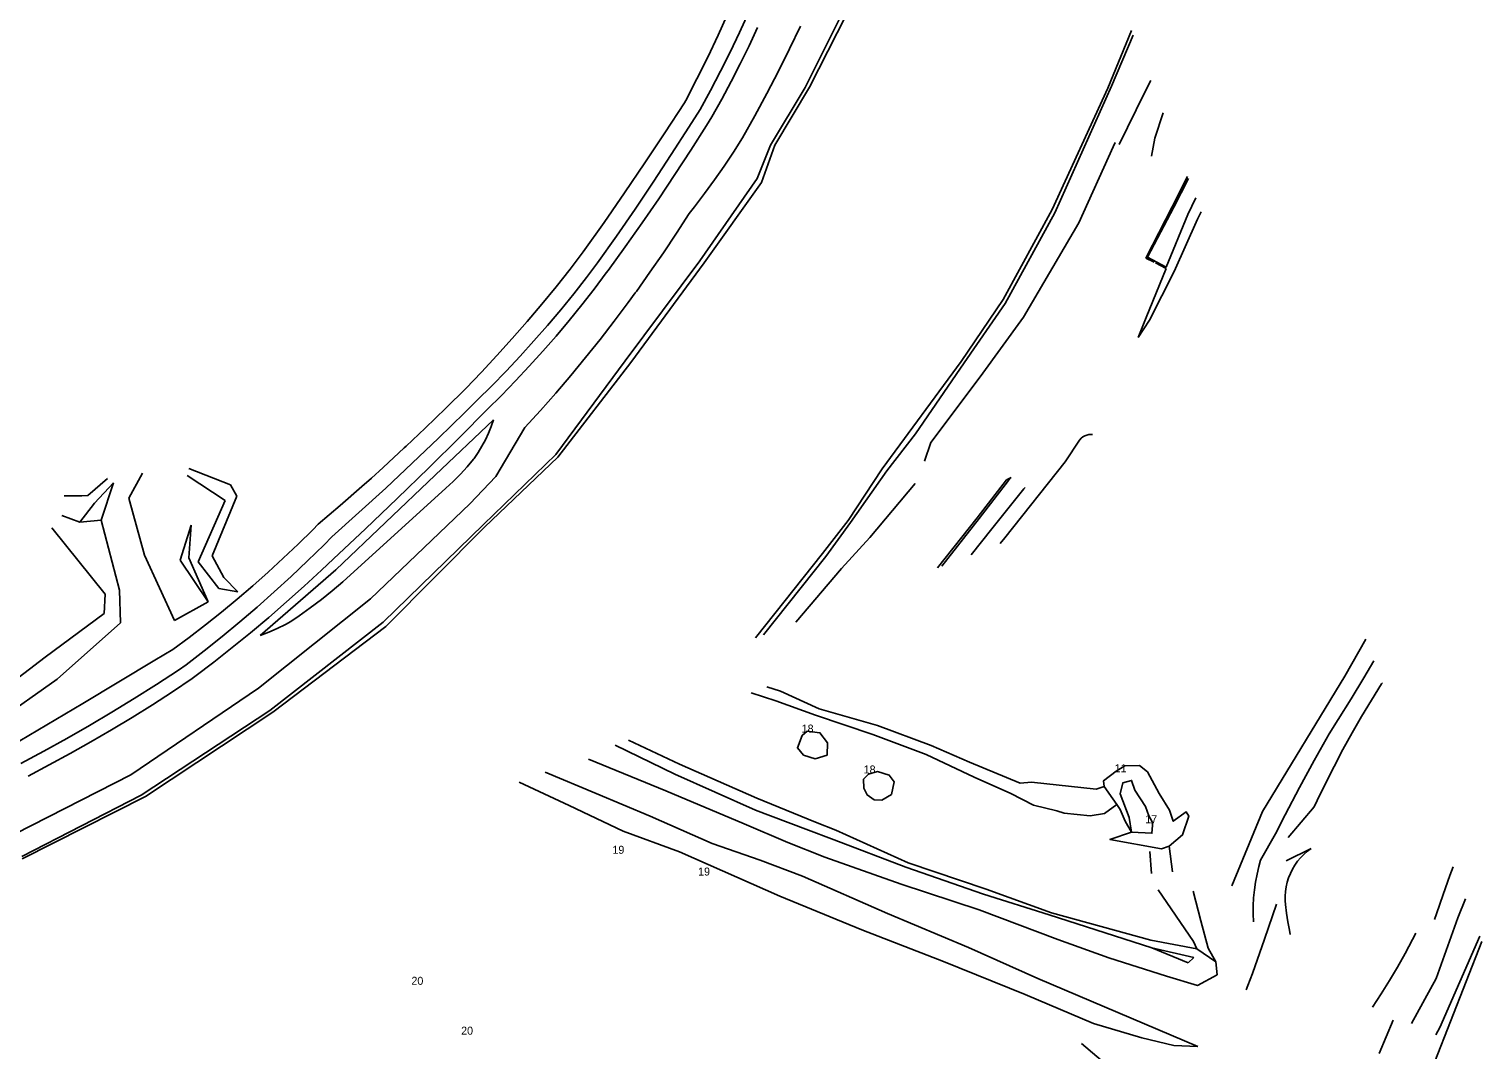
# Model space of a CAD drawing. Extents: x -540150 to -533593, y -1185082 to -1180066.
# Drawn here: x -535939.4 to -535621.7, y -1180434 to -1180210.7 of the extents above; entities that cross this region are included whole.
import ezdxf

# ---------------------------------------------------------------- set-up
doc = ezdxf.new("R2010")
doc.units = 0
doc.layers.add('Vrstva 14', color=7, linetype='Continuous')

msp = doc.modelspace()

# ---------------------------------------------------------------- linework, layer by layer
at = {"layer": 'Vrstva 14'}
for p, q in [((-535769.65, -1180223.47), (-535757.05, -1180198.24)), ((-535768.7, -1180223.37), (-535755.77, -1180197.88)), ((-535788.7, -1180212.01), (-535786.5, -1180207.17)), ((-535784.04, -1180211.46), (-535782.06, -1180207.17)), ((-535781.93, -1180214.35), (-535780.07, -1180210.37)), ((-535773.07, -1180215), (-535770.66, -1180210.04)), ((-535698.3, -1180211.01), (-535703.47, -1180223.62)), ((-535790.98, -1180216.81), (-535788.7, -1180212.01)), ((-535775.54, -1180219.93), (-535773.07, -1180215)), ((-535702.7, -1180223.21), (-535697.92, -1180212.03)), ((-535793.33, -1180221.58), (-535790.98, -1180216.81)), ((-535778.09, -1180224.82), (-535775.54, -1180219.93)), ((-535795.76, -1180226.31), (-535793.33, -1180221.58)), ((-535777.22, -1180236.1), (-535769.65, -1180223.47)), ((-535776.3, -1180236.08), (-535768.7, -1180223.37)), ((-535703.47, -1180223.62), (-535715.65, -1180250.18)), ((-535715.08, -1180250.89), (-535702.7, -1180223.21)), ((-535694.11, -1180221.91), (-535695.46, -1180224.64)), ((-535800.36, -1180233.41), (-535796.07, -1180226.8)), ((-535796.07, -1180226.8), (-535795.76, -1180226.31)), ((-535780.71, -1180229.67), (-535778.09, -1180224.82)), ((-535695.46, -1180224.64), (-535701.03, -1180235.97)), ((-535795.09, -1180232.13), (-535792.67, -1180228.26)), ((-535791.25, -1180231.77), (-535790.08, -1180229.88)), ((-535783.4, -1180234.48), (-535780.71, -1180229.67)), ((-535693.18, -1180234.58), (-535691.39, -1180228.99)), ((-535804.72, -1180239.99), (-535800.36, -1180233.41)), ((-535798.95, -1180238.16), (-535795.09, -1180232.13)), ((-535794.67, -1180237.17), (-535791.25, -1180231.77)), ((-535798.16, -1180242.53), (-535794.67, -1180237.17)), ((-535780.19, -1180243.36), (-535777.22, -1180236.1)), ((-535779.23, -1180244.24), (-535776.3, -1180236.08)), ((-535709.84, -1180253.06), (-535702.3, -1180236.44)), ((-535702.3, -1180236.44), (-535701.89, -1180235.52)), ((-535693.96, -1180238.47), (-535693.18, -1180234.58)), ((-535809.15, -1180246.51), (-535804.72, -1180239.99)), ((-535802.88, -1180244.16), (-535798.95, -1180238.16)), ((-535801.71, -1180247.84), (-535798.16, -1180242.53)), ((-535792.71, -1180261.37), (-535780.19, -1180243.36)), ((-535686.03, -1180242.93), (-535689.45, -1180249.61)), ((-535689.07, -1180249.65), (-535685.86, -1180243.37)), ((-535813.65, -1180253), (-535809.15, -1180246.51)), ((-535806.88, -1180250.1), (-535802.88, -1180244.16)), ((-535791.76, -1180261.79), (-535779.23, -1180244.24)), ((-535805.34, -1180253.11), (-535801.71, -1180247.84)), ((-535689.45, -1180249.61), (-535695.15, -1180260.77)), ((-535694.83, -1180260.61), (-535689.07, -1180249.65)), ((-535684.24, -1180247.59), (-535685.97, -1180251.27)), ((-535818.21, -1180259.43), (-535813.65, -1180253)), ((-535810.95, -1180256.01), (-535806.88, -1180250.1)), ((-535809.02, -1180258.33), (-535805.34, -1180253.11)), ((-535797.83, -1180255.34), (-535795.05, -1180251.01)), ((-535715.65, -1180250.18), (-535726.37, -1180269.84)), ((-535725.97, -1180270.71), (-535715.08, -1180250.89)), ((-535721.94, -1180273.73), (-535709.84, -1180253.06)), ((-535685.97, -1180251.27), (-535690.76, -1180262.75)), ((-535683.86, -1180252.28), (-535688.97, -1180263.69)), ((-535683.05, -1180250.69), (-535683.86, -1180252.28)), ((-535815.08, -1180261.86), (-535810.95, -1180256.01)), ((-535800.69, -1180259.63), (-535797.83, -1180255.34)), ((-535821.08, -1180263.18), (-535818.21, -1180259.43)), ((-535812.78, -1180263.5), (-535809.02, -1180258.33)), ((-535809.06, -1180283.28), (-535792.71, -1180261.37)), ((-535807.8, -1180283.64), (-535791.76, -1180261.79)), ((-535803.61, -1180263.87), (-535800.69, -1180259.63)), ((-535695.15, -1180260.77), (-535693.35, -1180261.7)), ((-535690.76, -1180262.75), (-535694.83, -1180260.61)), ((-535693.07, -1180261.82), (-535690.76, -1180263.08)), ((-535806.59, -1180268.06), (-535803.61, -1180263.87)), ((-535695.1, -1180273.8), (-535690.76, -1180263.08)), ((-535688.97, -1180263.69), (-535694.41, -1180274.37)), ((-535818.53, -1180271.04), (-535815.82, -1180267.56)), ((-535830.5, -1180274.68), (-535827.29, -1180270.9)), ((-535811.42, -1180274.58), (-535808.39, -1180270.52)), ((-535726.37, -1180269.84), (-535735.58, -1180283.39)), ((-535734.88, -1180283.67), (-535725.97, -1180270.71)), ((-535814.52, -1180278.58), (-535811.42, -1180274.58)), ((-535731.44, -1180286.75), (-535721.94, -1180273.73)), ((-535696.89, -1180278.16), (-535695.1, -1180273.8)), ((-535694.41, -1180274.37), (-535696.89, -1180278.16)), ((-535828.98, -1180278.9), (-535826.02, -1180275.51)), ((-535827.04, -1180281.17), (-535824.14, -1180277.84)), ((-535817.68, -1180282.54), (-535814.52, -1180278.58)), ((-535824.2, -1180303.74), (-535809.06, -1180283.28)), ((-535823.78, -1180304.31), (-535807.8, -1180283.64)), ((-535820.91, -1180286.44), (-535817.68, -1180282.54)), ((-535735.58, -1180283.39), (-535752.81, -1180306.88)), ((-535745.53, -1180299.26), (-535734.88, -1180283.67)), ((-535824.19, -1180290.3), (-535820.91, -1180286.44)), ((-535742.21, -1180301.14), (-535731.44, -1180286.75)), ((-535848.25, -1180293.62), (-535843.9, -1180289.28)), ((-535827.54, -1180294.1), (-535824.19, -1180290.3)), ((-535852.77, -1180297.99), (-535848.25, -1180293.62)), ((-535845.21, -1180299.93), (-535839.23, -1180293.92)), ((-535844.16, -1180294.61), (-535841.43, -1180291.89)), ((-535830.95, -1180297.84), (-535827.54, -1180294.1)), ((-535837.8, -1180296.16), (-535850.62, -1180308.26)), ((-535849.85, -1180300.16), (-535844.16, -1180294.61)), ((-535856.94, -1180301.94), (-535852.77, -1180297.99)), ((-535855.6, -1180305.65), (-535849.85, -1180300.16)), ((-535852, -1180306.64), (-535845.21, -1180299.93)), ((-535837.32, -1180308.55), (-535830.95, -1180297.84)), ((-535751.82, -1180307.31), (-535745.53, -1180299.26)), ((-535709.68, -1180300.64), (-535712.84, -1180305.32)), ((-535861.97, -1180306.58), (-535857.34, -1180302.31)), ((-535857.34, -1180302.31), (-535856.94, -1180301.94)), ((-535840, -1180319.05), (-535824.2, -1180303.74)), ((-535743.55, -1180305.17), (-535742.21, -1180301.14)), ((-535895.37, -1180310.39), (-535904.43, -1180306.82)), ((-535861.39, -1180311.08), (-535855.6, -1180305.65)), ((-535858.9, -1180313.36), (-535852, -1180306.64)), ((-535839.78, -1180319.66), (-535823.78, -1180304.31)), ((-535752.81, -1180306.88), (-535760.26, -1180318.21)), ((-535712.84, -1180305.32), (-535726.02, -1180321.95)), ((-535922.21, -1180308.98), (-535926.54, -1180312.71)), ((-535925.07, -1180314.41), (-535920.95, -1180309.98)), ((-535920.95, -1180309.98), (-535923.65, -1180318.11)), ((-535917.56, -1180313.28), (-535914.57, -1180307.82)), ((-535904.83, -1180308.36), (-535896.51, -1180313.84)), ((-535850.62, -1180308.26), (-535872.33, -1180328.97)), ((-535842.97, -1180314.52), (-535837.32, -1180308.55)), ((-535759.73, -1180318.61), (-535751.82, -1180307.31)), ((-535755.54, -1180321.89), (-535745.65, -1180310.06)), ((-535725.68, -1180309.3), (-535732.05, -1180317.59)), ((-535731.65, -1180317.74), (-535725.23, -1180309.4)), ((-535724.65, -1180308.77), (-535725.68, -1180309.3)), ((-535725.23, -1180309.4), (-535724.65, -1180308.77)), ((-535914.18, -1180325.8), (-535917.56, -1180313.28)), ((-535899.34, -1180325.88), (-535893.97, -1180312.88)), ((-535893.97, -1180312.88), (-535895.37, -1180310.39)), ((-535871.39, -1180314.92), (-535866.65, -1180310.78)), ((-535870.8, -1180331.63), (-535848.22, -1180311.13)), ((-535867.25, -1180316.46), (-535861.39, -1180311.08)), ((-535865.83, -1180319.99), (-535858.9, -1180313.36)), ((-535728.84, -1180319.98), (-535721.83, -1180311.27)), ((-535721.83, -1180311.27), (-535721.58, -1180310.98)), ((-535928.31, -1180318.58), (-535925.07, -1180314.41)), ((-535896.51, -1180313.84), (-535902.42, -1180327.25)), ((-535876.18, -1180319), (-535871.39, -1180314.92)), ((-535873.16, -1180321.77), (-535867.25, -1180316.46)), ((-535864.74, -1180335.35), (-535842.97, -1180314.52)), ((-535922.77, -1180334.31), (-535934.43, -1180319.8)), ((-535932.26, -1180317.09), (-535928.31, -1180318.58)), ((-535923.65, -1180318.11), (-535928.31, -1180318.58)), ((-535923.65, -1180318.11), (-535919.64, -1180333.43)), ((-535903.96, -1180319.2), (-535906.36, -1180326.85)), ((-535904.42, -1180326.35), (-535903.96, -1180319.2)), ((-535861.99, -1180340.43), (-535840, -1180319.05)), ((-535861.37, -1180341.36), (-535839.78, -1180319.66)), ((-535760.26, -1180318.21), (-535765.86, -1180325.43)), ((-535765.15, -1180326.03), (-535759.73, -1180318.61)), ((-535732.05, -1180317.59), (-535740.72, -1180328.51)), ((-535739.82, -1180328.16), (-535731.65, -1180317.74)), ((-535874.89, -1180323.5), (-535873.16, -1180321.77)), ((-535872.82, -1180326.55), (-535865.83, -1180319.99)), ((-535761.74, -1180328.69), (-535755.54, -1180321.89)), ((-535733.34, -1180325.67), (-535728.84, -1180319.98)), ((-535726.02, -1180321.95), (-535727.05, -1180323.25)), ((-535907.57, -1180340.07), (-535914.18, -1180325.8)), ((-535896.77, -1180330.66), (-535899.34, -1180325.88)), ((-535883.79, -1180326.45), (-535880.55, -1180323.35)), ((-535878.47, -1180327), (-535874.89, -1180323.5)), ((-535906.36, -1180326.85), (-535900.21, -1180335.98)), ((-535900.21, -1180335.98), (-535904.42, -1180326.35)), ((-535902.42, -1180327.25), (-535897.9, -1180333.09)), ((-535872.33, -1180328.97), (-535888.82, -1180343.35)), ((-535882.1, -1180330.43), (-535878.47, -1180327)), ((-535879.23, -1180332.54), (-535875.43, -1180329.03)), ((-535875.43, -1180329.03), (-535872.82, -1180326.55)), ((-535893.72, -1180333.77), (-535896.77, -1180330.66)), ((-535893.85, -1180335.37), (-535890.44, -1180332.46)), ((-535885.79, -1180333.81), (-535882.1, -1180330.43)), ((-535883.08, -1180335.99), (-535879.23, -1180332.54)), ((-535922.96, -1180338.49), (-535922.77, -1180334.31)), ((-535919.64, -1180333.43), (-535919.39, -1180340.57)), ((-535897.9, -1180333.09), (-535893.72, -1180333.77)), ((-535889.54, -1180337.12), (-535885.79, -1180333.81)), ((-535889.23, -1180354.88), (-535864.74, -1180335.35)), ((-535935.87, -1180348.07), (-535922.96, -1180338.49)), ((-535900.21, -1180335.98), (-535907.57, -1180340.07)), ((-535893.33, -1180340.38), (-535889.54, -1180337.12)), ((-535886.99, -1180339.39), (-535883.08, -1180335.99)), ((-535919.39, -1180340.57), (-535933.26, -1180352.87)), ((-535897.18, -1180343.57), (-535893.33, -1180340.38)), ((-535890.95, -1180342.72), (-535886.99, -1180339.39)), ((-535886.75, -1180359.74), (-535861.99, -1180340.43)), ((-535886.05, -1180360.12), (-535861.37, -1180341.36)), ((-535901.08, -1180346.7), (-535897.18, -1180343.57)), ((-535894.96, -1180345.98), (-535890.95, -1180342.72)), ((-535651.68, -1180352.21), (-535647.09, -1180344.16)), ((-535955.85, -1180363.35), (-535935.87, -1180348.07)), ((-535911.87, -1180348.76), (-535907.98, -1180346.41)), ((-535905.03, -1180349.77), (-535901.08, -1180346.7)), ((-535899.02, -1180349.19), (-535894.96, -1180345.98)), ((-535927.6, -1180358.2), (-535911.87, -1180348.76)), ((-535911.54, -1180354.04), (-535906.74, -1180350.92)), ((-535906.74, -1180350.92), (-535905.03, -1180349.77)), ((-535903.13, -1180352.33), (-535899.02, -1180349.19)), ((-535647.47, -1180352.58), (-535645.29, -1180348.85)), ((-535933.26, -1180352.87), (-535950.98, -1180365.38)), ((-535916.38, -1180357.09), (-535911.54, -1180354.04)), ((-535908.05, -1180355.64), (-535903.71, -1180352.73)), ((-535903.71, -1180352.73), (-535903.13, -1180352.33)), ((-535669.65, -1180381.85), (-535651.68, -1180352.21)), ((-535650.26, -1180357.17), (-535647.47, -1180352.58)), ((-535921.26, -1180360.08), (-535916.38, -1180357.09)), ((-535917.16, -1180373.82), (-535889.23, -1180354.88)), ((-535912.43, -1180358.48), (-535908.05, -1180355.64)), ((-535653.11, -1180361.73), (-535650.26, -1180357.17)), ((-535943.37, -1180367.57), (-535927.6, -1180358.2)), ((-535926.18, -1180363), (-535921.26, -1180360.08)), ((-535916.86, -1180361.25), (-535912.43, -1180358.48)), ((-535914.91, -1180378.25), (-535886.75, -1180359.74)), ((-535913.92, -1180378.53), (-535886.05, -1180360.12)), ((-535931.14, -1180365.85), (-535926.18, -1180363)), ((-535925.85, -1180366.59), (-535921.35, -1180363.96)), ((-535921.35, -1180363.96), (-535916.86, -1180361.25)), ((-535655.1, -1180364.82), (-535653.11, -1180361.73)), ((-535936.15, -1180368.63), (-535931.14, -1180365.85)), ((-535930.4, -1180369.16), (-535925.85, -1180366.59)), ((-535658.36, -1180370.69), (-535655.1, -1180364.82)), ((-535650.07, -1180364.63), (-535652.08, -1180368.28)), ((-535941.19, -1180371.33), (-535936.15, -1180368.63)), ((-535934.99, -1180371.66), (-535930.4, -1180369.16)), ((-535661.56, -1180376.61), (-535658.36, -1180370.69)), ((-535942.43, -1180386.75), (-535917.16, -1180373.82)), ((-535939.62, -1180374.08), (-535934.99, -1180371.66)), ((-535664.68, -1180382.56), (-535661.56, -1180376.61)), ((-535940.97, -1180391.7), (-535914.91, -1180378.25)), ((-535940.88, -1180392.22), (-535913.92, -1180378.53)), ((-535676.34, -1180398.08), (-535669.65, -1180381.85)), ((-535666.81, -1180386.7), (-535664.68, -1180382.56)), ((-535658.34, -1180380.84), (-535664.02, -1180387.53)), ((-535670.07, -1180392.5), (-535666.81, -1180386.7)), ((-535664.48, -1180392.6), (-535659.03, -1180389.92)), ((-535628.67, -1180395.8), (-535630.18, -1180399.98)), ((-535683.18, -1180405.72), (-535684.8, -1180399.24)), ((-535669.23, -1180409.72), (-535666.57, -1180402.12)), ((-535626.98, -1180405.12), (-535625.26, -1180400.94)), ((-535631.67, -1180418.36), (-535626.98, -1180405.12)), ((-535681.53, -1180411.7), (-535683.18, -1180405.72)), ((-535679.86, -1180414.74), (-535681.53, -1180411.7)), ((-535671.86, -1180417.23), (-535669.23, -1180409.72)), ((-535631.95, -1180436.51), (-535621.68, -1180410.24)), ((-535630.85, -1180429.11), (-535622.12, -1180409.1)), ((-535718.83, -1180418.35), (-535683.83, -1180433.21)), ((-535637.09, -1180428.19), (-535631.67, -1180418.36)), ((-535641.11, -1180427.47), (-535644.12, -1180434.76)), ((-535696.06, -1180431.32), (-535706.59, -1180428.18)), ((-535631.76, -1180430.65), (-535630.85, -1180429.11)), ((-535694.19, -1180445.32), (-535709.23, -1180432.55)), ((-535689.03, -1180433.03), (-535696.06, -1180431.32)), ((-535683.83, -1180433.21), (-535689.03, -1180433.03))]:
    msp.add_line(p, q, dxfattribs=at)
for points in [[(-535788.21, -1180219.94), (-535786.09, -1180215.72), (-535784.04, -1180211.46)], [(-535785.86, -1180222.19), (-535783.86, -1180218.29), (-535781.93, -1180214.35)], [(-535792.67, -1180228.26), (-535790.4, -1180224.12), (-535788.21, -1180219.94)], [(-535790.08, -1180229.88), (-535787.93, -1180226.06), (-535785.86, -1180222.19)], [(-535783.4, -1180234.48), (-535785.37, -1180237.59), (-535787.4, -1180240.65)], [(-535787.4, -1180240.65), (-535789.5, -1180243.67), (-535791.67, -1180246.65)], [(-535791.67, -1180246.65), (-535793.9, -1180249.57), (-535795.05, -1180251.01)], [(-535820.27, -1180268.59), (-535817.49, -1180265.05), (-535815.08, -1180261.86)], [(-535827.29, -1180270.9), (-535824.16, -1180267.07), (-535821.08, -1180263.18)], [(-535815.82, -1180267.56), (-535813.17, -1180264.04), (-535812.78, -1180263.5)], [(-535826.02, -1180275.51), (-535823.11, -1180272.07), (-535820.27, -1180268.59)], [(-535808.39, -1180270.52), (-535806.86, -1180268.42), (-535806.59, -1180268.06)], [(-535824.14, -1180277.84), (-535821.31, -1180274.47), (-535818.53, -1180271.04)], [(-535837.08, -1180282.09), (-535833.76, -1180278.41), (-535830.5, -1180274.68)], [(-535835.09, -1180285.51), (-535832, -1180282.23), (-535828.98, -1180278.9)], [(-535833.02, -1180287.66), (-535830, -1180284.44), (-535827.04, -1180281.17)], [(-535843.9, -1180289.28), (-535840.46, -1180285.72), (-535837.08, -1180282.09)], [(-535841.43, -1180291.89), (-535838.23, -1180288.73), (-535835.09, -1180285.51)], [(-535839.23, -1180293.92), (-535836.09, -1180290.82), (-535833.02, -1180287.66)], [(-535842.09, -1180304.65), (-535841.19, -1180303.33), (-535840.37, -1180301.96), (-535839.61, -1180300.55), (-535838.93, -1180299.11), (-535838.32, -1180297.63), (-535837.8, -1180296.16)], [(-535706.84, -1180299.37), (-535707.64, -1180299.39), (-535708.11, -1180299.49), (-535708.55, -1180299.65), (-535708.96, -1180299.89), (-535709.32, -1180300.2), (-535709.63, -1180300.56), (-535709.67, -1180300.62), (-535709.68, -1180300.64)], [(-535866.65, -1180310.78), (-535864.54, -1180308.9), (-535861.97, -1180306.58)], [(-535848.22, -1180311.13), (-535846.62, -1180309.63), (-535845.08, -1180308.06), (-535843.6, -1180306.44), (-535842.18, -1180304.77), (-535842.09, -1180304.65)], [(-535926.54, -1180312.71), (-535927.86, -1180312.82), (-535931.69, -1180312.82)], [(-535880.55, -1180323.35), (-535877.36, -1180320.2), (-535876.18, -1180319)], [(-535780.54, -1180343.82), (-535765.86, -1180325.43)], [(-535778.81, -1180343.16), (-535765.15, -1180326.03)], [(-535890.44, -1180332.46), (-535887.09, -1180329.48), (-535883.79, -1180326.45)], [(-535761.74, -1180328.69), (-535771.75, -1180340.44)], [(-535870.8, -1180331.63), (-535873.11, -1180333.58), (-535875.47, -1180335.47), (-535877.89, -1180337.29)], [(-535900.81, -1180341.02), (-535897.31, -1180338.23), (-535893.85, -1180335.37)], [(-535877.89, -1180337.29), (-535880.35, -1180339.04), (-535882.13, -1180340.25)], [(-535907.98, -1180346.41), (-535904.37, -1180343.75), (-535900.81, -1180341.02)], [(-535888.82, -1180343.35), (-535886.96, -1180342.61), (-535885.13, -1180341.8), (-535883.34, -1180340.91), (-535882.13, -1180340.25)], [(-535778.08, -1180354.58), (-535775.09, -1180355.51), (-535766.64, -1180359.38), (-535753.83, -1180363.03), (-535742.12, -1180367.38), (-535733.71, -1180371.07), (-535722.63, -1180375.61)], [(-535643.44, -1180353.66), (-535643.62, -1180353.94), (-535645.84, -1180357.46)], [(-535781.49, -1180355.89), (-535776.09, -1180357.65), (-535767.44, -1180360.76), (-535754.87, -1180364.96), (-535743.24, -1180369.33), (-535732.72, -1180374.29), (-535724.72, -1180377.87), (-535719.74, -1180380.45), (-535714.61, -1180381.72), (-535713.05, -1180382.22)], [(-535645.84, -1180357.46), (-535647.99, -1180361.03), (-535650.07, -1180364.63)], [(-535769.24, -1180364.27), (-535770.31, -1180365.19), (-535771.38, -1180367.88), (-535770.02, -1180369.49), (-535767.5, -1180370.34), (-535764.89, -1180369.5), (-535764.81, -1180366.82), (-535766.45, -1180364.61), (-535769.24, -1180364.27)], [(-535693.84, -1180411.65), (-535716.35, -1180404.41), (-535730.68, -1180399.91), (-535747.68, -1180394.03), (-535763.36, -1180388.04), (-535769.5, -1180385.72), (-535780.5, -1180381.56), (-535798.14, -1180373.63), (-535811.21, -1180367.32)], [(-535684.03, -1180411.89), (-535694.05, -1180409.98), (-535715.79, -1180403.96), (-535730.06, -1180398.79), (-535747.14, -1180393.07), (-535763, -1180385.88), (-535767.41, -1180384.16), (-535780.26, -1180378.9), (-535797.12, -1180371.48), (-535808.32, -1180366.21)], [(-535690.66, -1180417.82), (-535703.25, -1180413.81), (-535714.41, -1180409.83), (-535731.64, -1180403.34), (-535748.66, -1180397.74), (-535765.39, -1180391.84), (-535773.5, -1180388.58), (-535783.05, -1180384.56), (-535800.17, -1180377.34), (-535817.09, -1180370.42)], [(-535652.08, -1180368.28), (-535654.02, -1180371.96), (-535655.89, -1180375.68)], [(-535826.55, -1180373.23), (-535815.4, -1180377.93), (-535803.59, -1180382.88), (-535789.98, -1180388.86), (-535779.55, -1180392.49), (-535770.24, -1180395.97), (-535751.64, -1180404.11), (-535733.98, -1180411.6), (-535718.83, -1180418.35)], [(-535750.19, -1180375.34), (-535750.8, -1180378.09), (-535752.94, -1180379.37), (-535754.62, -1180379.27), (-535756.1, -1180378.2), (-535756.81, -1180376.71), (-535756.91, -1180374.76), (-535755.86, -1180373.68), (-535753.87, -1180373.11), (-535751.3, -1180373.86), (-535750.19, -1180375.34)], [(-535690.07, -1180389.42), (-535687.16, -1180386.95), (-535685.76, -1180382.83), (-535686.39, -1180381.9), (-535689.2, -1180383.97), (-535690.01, -1180381.54), (-535692.26, -1180377.9), (-535694.82, -1180373.14), (-535696.53, -1180371.74), (-535699.75, -1180371.87), (-535701.63, -1180373), (-535704.4, -1180375.1), (-535704.32, -1180376.33)], [(-535706.59, -1180428.18), (-535721.57, -1180421.89), (-535739.46, -1180414.67), (-535757.31, -1180407.7), (-535775.19, -1180400.36), (-535797.13, -1180390.67), (-535809.48, -1180386.12), (-535821.26, -1180380.55), (-535832.22, -1180375.41)], [(-535704.32, -1180376.33), (-535706.05, -1180376.97), (-535720.2, -1180375.38), (-535722.63, -1180375.61)], [(-535704.32, -1180376.33), (-535702.42, -1180379.07), (-535701.5, -1180380.29)], [(-535698.82, -1180383.14), (-535700.8, -1180377.98), (-535700.2, -1180375.54), (-535698.29, -1180375.02), (-535697.55, -1180377.13), (-535695.26, -1180380.75), (-535694.55, -1180382.79), (-535693.8, -1180384.12), (-535693.73, -1180384.9), (-535693.86, -1180386.6), (-535698.32, -1180386.36), (-535698.82, -1180383.14)], [(-535655.89, -1180375.68), (-535657.68, -1180379.43), (-535658.34, -1180380.84)], [(-535701.5, -1180380.29), (-535704.22, -1180382.28), (-535707.35, -1180382.76), (-535713.05, -1180382.22)], [(-535701.5, -1180380.29), (-535700.76, -1180381.43), (-535699.69, -1180383.98), (-535698.32, -1180386.36)], [(-535698.32, -1180386.36), (-535703.02, -1180387.96), (-535691.73, -1180390.03), (-535690.07, -1180389.42)], [(-535689.34, -1180395.06), (-535690.07, -1180389.42)], [(-535693.97, -1180395.42), (-535694.3, -1180390.6)], [(-535671.19, -1180397.26), (-535670.86, -1180395.55), (-535670.45, -1180393.85), (-535670.07, -1180392.5)], [(-535659.03, -1180389.92), (-535659.85, -1180390.53), (-535660.62, -1180391.21), (-535661.33, -1180391.95), (-535661.99, -1180392.73), (-535662.58, -1180393.57), (-535663.11, -1180394.45), (-535663.57, -1180395.37), (-535663.95, -1180396.32), (-535664.26, -1180397.3)], [(-535627.95, -1180393.93), (-535628.67, -1180395.8)], [(-535684.03, -1180411.89), (-535684.78, -1180410.29), (-535692.46, -1180398.96)], [(-535671.64, -1180405.95), (-535671.71, -1180404.21), (-535671.69, -1180402.46), (-535671.6, -1180400.72), (-535671.43, -1180398.99), (-535671.19, -1180397.26)], [(-535664.26, -1180397.3), (-535664.49, -1180398.3), (-535664.64, -1180399.31), (-535664.71, -1180400.34), (-535664.71, -1180401.36), (-535664.65, -1180402.17)], [(-535664.65, -1180402.17), (-535664.44, -1180404.07), (-535664.15, -1180405.95), (-535663.78, -1180407.82), (-535663.58, -1180408.73)], [(-535630.18, -1180399.98), (-535631.63, -1180404.19), (-535632.05, -1180405.46)], [(-535638.46, -1180412.87), (-535636.84, -1180409.84), (-535636.12, -1180408.43)], [(-535684.69, -1180413.75), (-535693.84, -1180411.65), (-535685.95, -1180414.9)], [(-535679.56, -1180417.54), (-535679.86, -1180414.74), (-535684.03, -1180411.89)], [(-535685.95, -1180414.9), (-535684.69, -1180413.75)], [(-535641.9, -1180418.82), (-535640.14, -1180415.87), (-535638.46, -1180412.87)], [(-535679.56, -1180417.54), (-535683.87, -1180419.87), (-535690.66, -1180417.82)], [(-535673.22, -1180420.85), (-535672.87, -1180419.92), (-535671.86, -1180417.23)], [(-535645.63, -1180424.61), (-535643.73, -1180421.74), (-535641.9, -1180418.82)]]:
    msp.add_lwpolyline(points, dxfattribs=at)

# ---------------------------------------------------------------- texts
for s, p in [('18', (-535770.44, -1180364.57)), ('18', (-535756.88, -1180373.52)), ('11', (-535702.01, -1180373.25)), ('17', (-535695.31, -1180384.39)), ('19', (-535811.82, -1180391.08)), ('19', (-535793.09, -1180395.84)), ('20', (-535855.78, -1180419.73)), ('20', (-535844.91, -1180430.65))]:
    msp.add_text(s, height=1.75, dxfattribs=at).set_placement(p)

doc.saveas('drawing.dxf')
